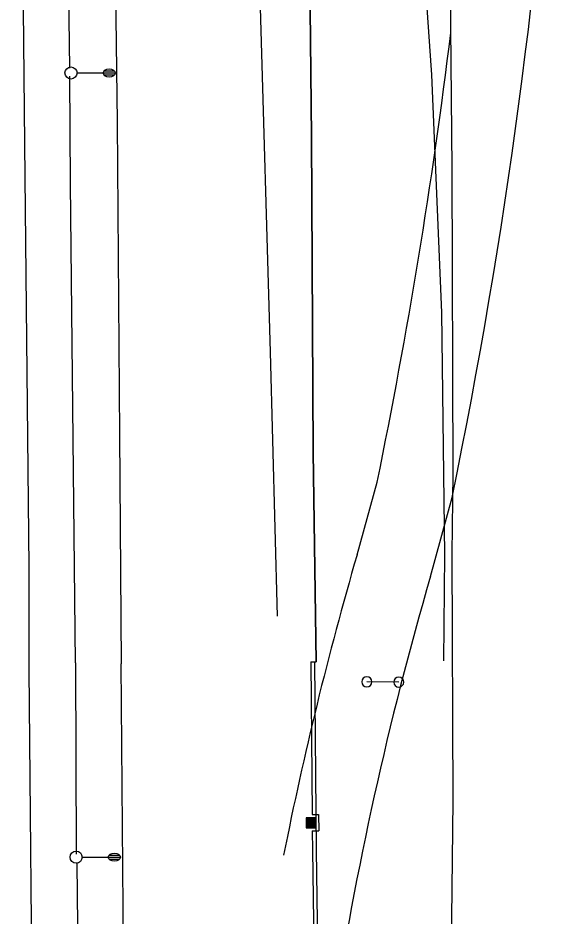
# Model space of a CAD drawing. Extents: x 2145380 to 2157287, y 139568 to 149130.
# Drawn here: x 2150821.7 to 2150955.8, y 141656.7 to 141879.9 of the extents above; entities that cross this region are included whole.
import ezdxf

# ---------------------------------------------------------------- set-up
doc = ezdxf.new("R2010")
doc.units = 0
for name, color, linetype in [('PR_PREVIOUSLY CONSTRUCTED', 7, 'Continuous'), ('TOPO_Asphalt', 7, 'Continuous'), ('TOPO_Curb Back', 7, 'Continuous'), ('TOPO_Light Pole', 7, 'Continuous'), ('TOPO_Misc', 7, 'Continuous'), ('TOPO_Sign', 7, 'Continuous'), ('topo_slipramp', 7, 'Continuous'), ('TOPO_Wall Freestanding', 7, 'Continuous')]:
    doc.layers.add(name, color=color, linetype=linetype)

# ---------------------------------------------------------------- blocks, each defined once
blk = doc.blocks.new('CB')
at = {"layer": 'TOPO_Misc'}
for p, q in [((-3.08, 2.99), (3.24, 2.99)), ((-3.08, 2.68), (3.24, 2.68)), ((-3.08, 2.36), (3.24, 2.36)), ((-3.08, 2.05), (3.24, 2.05)), ((-3.08, 1.73), (3.24, 1.73)), ((-3.08, 1.4), (3.24, 1.4)), ((-3.08, 1.1), (3.24, 1.1)), ((-3.08, 0.77), (3.24, 0.77)), ((-3.08, 0.46), (3.24, 0.46)), ((-3.08, 0.14), (3.24, 0.14)), ((-3.08, -0.17), (3.24, -0.17)), ((-3.08, -0.48), (3.24, -0.48)), ((-3.08, -0.8), (3.24, -0.8)), ((-3.08, -1.11), (3.26, -1.11)), ((-3.08, -1.43), (3.26, -1.43)), ((-3.08, -1.75), (3.26, -1.75)), ((-3.08, -2.07), (3.26, -2.07)), ((-3.08, -2.39), (3.26, -2.39)), ((-3.08, -2.7), (3.26, -2.7)), ((-3.08, -3.02), (3.26, -3.02))]:
    blk.add_line(p, q, dxfattribs=at)
blk.add_lwpolyline([(3.26, -3.29), (3.24, 3.05), (-3.09, 3.04), (-3.08, -3.3), (3.26, -3.29)], dxfattribs=at)
blk = doc.blocks.new('LP')
at = {"layer": 'TOPO_Light Pole'}
blk.add_line((3.81, 0), (20.32, 0), dxfattribs=at)
for points in [[(20.32, 0), (27.94, 0)], [(20.32, 0), (23.5, 0)], [(20.83, 1.27), (27.43, 1.27)], [(20.83, 1.27), (23.5, 1.27)], [(23.71, 1.27), (27.43, 1.27)], [(23.71, 0), (27.94, 0)], [(20.83, -1.27), (27.43, -1.27)], [(20.83, -1.27), (23.5, -1.27)], [(23.71, -1.27), (27.43, -1.27)]]:
    blk.add_lwpolyline(points, dxfattribs=at)
blk.add_circle((0, 0), 3.81, dxfattribs=at)
blk.add_ellipse((24.13, 0), major_axis=(3.81, 0), ratio=0.666667, dxfattribs=at)
blk = doc.blocks.new('POST')
at = {"layer": 'TOPO_Misc'}
for start, end in [(90, 180), (180, 270), (360, 90), (270, 0)]:
    blk.add_arc((-0.01, 0.03), 3.16, start, end, dxfattribs=at)

msp = doc.modelspace()

# ---------------------------------------------------------------- linework, layer by layer
at = {"layer": 'PR_PREVIOUSLY CONSTRUCTED'}
for p, q in [((2150894.45, 141719.9), (2150895.75, 141719.9)), ((2150894.74, 141681.93), (2150896.34, 141681.93)), ((2150896.34, 141681.93), (2150896.37, 141677.93)), ((2150894.77, 141677.93), (2150896.37, 141677.93))]:
    msp.add_line(p, q, dxfattribs=at)
for points in [[(2150927.85, 141475.06), (2150928.37, 141556.13), (2150928.94, 141612.52), (2150929.79, 141685.37), (2150929.51, 141746.86), (2150929.74, 141766.67), (2150929.51, 141842.6), (2150928.9, 141903.91), (2150928.53, 141950.21), (2150928.4, 141975.08)], [(2150893.41, 141974.77), (2150893.86, 141921.82), (2150894.61, 141850.48), (2150895.04, 141772.03), (2150895.75, 141719.9)], [(2150894.45, 141719.9), (2150894.74, 141681.93)], [(2150894.77, 141677.93), (2150894.8, 141673.07), (2150895.91, 141596.82), (2150897.58, 141527.21), (2150898.59, 141474.8)]]:
    msp.add_lwpolyline(points, dxfattribs=at)
at = {"layer": 'TOPO_Asphalt'}
for points in [[(2150836.61, 142942.95), (2150837.33, 142863.14), (2150838.49, 142725.55), (2150839.88, 142565.35), (2150841.16, 142433.63), (2150842.34, 142295.33), (2150843.2, 142194.46), (2150844.72, 142022.63), (2150845.27, 141938.59), (2150846.34, 141853.99), (2150846.97, 141776.32), (2150847.39, 141719.39)], [(2150871.58, 142937.09), (2150872.02, 142887.42), (2150872.95, 142778.37), (2150873.81, 142676.39), (2150874.86, 142560.09), (2150875.91, 142436.5), (2150876.99, 142312.84), (2150878.19, 142167.19), (2150879.09, 142066.39), (2150879.83, 141982.7), (2150881.76, 141885.43), (2150884.37, 141796.89), (2150886.09, 141731.24)], [(2150927.46, 141720.17), (2150927.69, 141746.46), (2150926.92, 141806.73), (2150924.47, 141865.74), (2150920.13, 141927.55), (2150918.16, 141993.09), (2150916.55, 142064.96), (2150916.45, 142134.08), (2150916.03, 142165.38), (2150914.26, 142211.76), (2150912.13, 142252.19), (2150908.96, 142302.04), (2150906.27, 142347.09), (2150902.29, 142420.64), (2150898.23, 142486.99), (2150895.21, 142560.91), (2150894.63, 142568.03), (2150888.06, 142568.31)], [(2150895.75, 141719.9), (2150895.04, 141772.03), (2150894.61, 141850.48), (2150893.86, 141921.82), (2150893.23, 141995.56), (2150892.28, 142071.09)], [(2150821.74, 142022.81), (2150822.6, 141924.11), (2150823.4, 141840.3), (2150824.46, 141743.43), (2150824.43, 141718.01), (2150825.36, 141619.27), (2150826.28, 141508.38), (2150827.55, 141400.88), (2150828.09, 141297.65), (2150829.48, 141180.83), (2150830.52, 141066.62), (2150831.25, 140944.43), (2150832.35, 140818.34), (2150832.8, 140757.25), (2150833.69, 140685.2), (2150834.1, 140611.06), (2150834.93, 140533.54), (2150835.64, 140459.77), (2150835.84, 140413.05), (2150836.06, 140385.7)], [(2150855.79, 140780.8), (2150855.13, 140862.42), (2150854.34, 140956.93), (2150853.48, 141064.08), (2150852.29, 141167.65), (2150851.31, 141287.82), (2150850.08, 141396.15), (2150849.15, 141528.47), (2150847.99, 141638.54), (2150847.39, 141719.39)]]:
    msp.add_lwpolyline(points, dxfattribs=at)
at = {"layer": 'TOPO_Curb Back'}
msp.add_lwpolyline([(2150903.1, 141329.97), (2150903.02, 141333.66), (2150901.41, 141402.18), (2150899.91, 141458.27), (2150898.58, 141527.23), (2150896.91, 141596.84), (2150895.8, 141673.08), (2150895.45, 141719.9)], dxfattribs=at)
at = {"layer": 'TOPO_Sign'}
msp.add_lwpolyline([(2150916.26, 141714.86), (2150908.32, 141714.93)], dxfattribs=at)
at = {"layer": 'topo_slipramp'}
for p, q in [((2150905.89, 141746.47), (2150910.89, 141764.58)), ((2150924.13, 141741.15), (2150929.5, 141760.75))]:
    msp.add_line(p, q, dxfattribs=at)
for centre, radius, start, end in [((2149537.97, 142046.75), 1420.61, 348.38571, 356.3928), ((2149537.97, 142046.75), 1401.61, 348.38571, 353.01253), ((2151744.57, 141502.13), 873.55, 163.75714, 168.79834), ((2151744.57, 141502.13), 854.55, 163.75714, 178.85073)]:
    msp.add_arc(centre, radius, start, end, dxfattribs=at)
at = {"layer": 'TOPO_Wall Freestanding'}
msp.add_line((2150836.02, 141719.69), (2150836.18, 141672.13), dxfattribs=at)
for points in [[(2150834.64, 141867.39), (2150833.7, 141934.86), (2150833, 142021.97), (2150832.69, 142065.54)], [(2150836.02, 141719.67), (2150834.76, 141838.69), (2150834.63, 141865.47)], [(2150836.32, 141669.77), (2150837.07, 141600.97), (2150838.1, 141465.76)]]:
    msp.add_lwpolyline(points, dxfattribs=at)

# ---------------------------------------------------------------- block references
at = {"layer": 'TOPO_Light Pole', "xscale": 0.39370000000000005, "yscale": 0.3937000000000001}
for p in [(2150834.89, 141866.23), (2150836.16, 141671.37)]:
    msp.add_blockref('LP', p, dxfattribs=at)
at = {"layer": 'TOPO_Misc', "xscale": 0.39370000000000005, "yscale": 0.3937000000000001}
for name, p in [('POST', (2150908.32, 141714.93)), ('POST', (2150916.25, 141714.86)), ('CB', (2150894.5, 141679.97))]:
    msp.add_blockref(name, p, dxfattribs=at)

doc.saveas('drawing.dxf')
